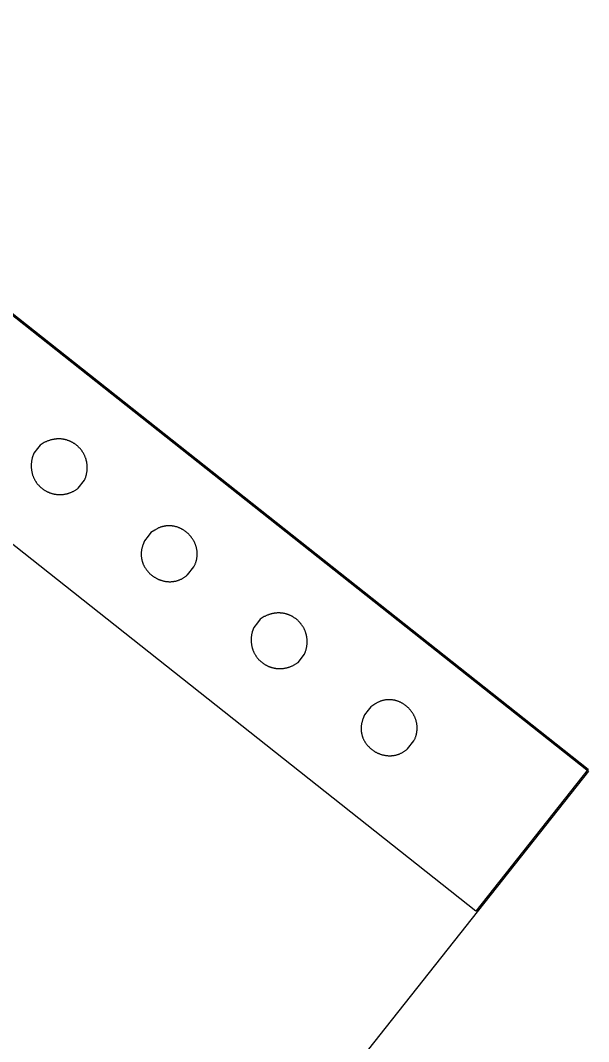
# Model space of a CAD drawing. Extents: x -438233 to -437334, y -1133133 to -1132623.
# Drawn here: x -438111.1865 to -438111.0647, y -1132984.7179 to -1132984.4989 of the extents above; entities that cross this region are included whole.
import ezdxf

# ---------------------------------------------------------------- set-up
doc = ezdxf.new("R2010")
doc.units = 0
doc.layers.add('MOBILIÁŘ', color=7, linetype='Continuous')
doc.layers.add('Vrstva 1', color=7, linetype='Continuous')

# ---------------------------------------------------------------- blocks, each defined once
blk = doc.blocks.new('A$C78B247C6')
at = {"layer": 'Vrstva 1'}
for points in [[(0, 0), (-2586.6, 0), (-2586.6, 2589.7), (0, 2589.7), (0, 0)], [(-385, 2589.7), (3.1, 2589.7), (3.1, 3.2), (-385, 3.2), (-385, 2589.7)], [(-190.9, 1355.4), (-203.6, 1355.4), (-213.2, 1352.1), (-214.5, 1351.5), (-215.8, 1350.9), (-217, 1350.3), (-218.3, 1349.6), (-219.5, 1348.9), (-220.7, 1348.2), (-221.8, 1347.5), (-223, 1346.8), (-224.1, 1346.1), (-225.2, 1345.3), (-226.3, 1344.6), (-227.3, 1343.8), (-228.4, 1343), (-229.4, 1342.2), (-230.4, 1341.4), (-231.3, 1340.5), (-232.3, 1339.7), (-233.2, 1338.8), (-234.1, 1337.9), (-235, 1337), (-235.8, 1336.1), (-236.6, 1335.2), (-237.4, 1334.2), (-238.2, 1333.3), (-239, 1332.4), (-239.7, 1331.4), (-240.4, 1330.4), (-241.1, 1329.4), (-241.8, 1328.4), (-242.4, 1327.4), (-243.1, 1326.4), (-243.7, 1325.4), (-244.3, 1324.3), (-244.8, 1323.3), (-245.4, 1322.3), (-245.9, 1321.2), (-246.4, 1320.1), (-246.8, 1319.1), (-247.3, 1318), (-247.7, 1316.9), (-248.1, 1315.8), (-248.5, 1314.7), (-248.9, 1313.6), (-249.2, 1312.5), (-249.5, 1311.4), (-249.8, 1310.3), (-250.1, 1309.1), (-250.4, 1308), (-250.6, 1306.9), (-250.8, 1305.8), (-251, 1304.6), (-251.2, 1303.5), (-251.3, 1302.4), (-251.5, 1301.2), (-251.6, 1300.1), (-251.6, 1298.9), (-251.7, 1297.8), (-251.7, 1296.6), (-251.8, 1295.5), (-251.8, 1294.3), (-251.7, 1293.2), (-251.7, 1292.1), (-251.6, 1290.9), (-251.5, 1289.8), (-251.4, 1288.6), (-251.3, 1287.5), (-251.2, 1286.4), (-251, 1285.2), (-250.8, 1284.1), (-250.6, 1283), (-250.4, 1281.8), (-250.1, 1280.7), (-249.8, 1279.6), (-249.5, 1278.5), (-249.2, 1277.4), (-248.9, 1276.3), (-248.5, 1275.2), (-248.1, 1274.1), (-247.7, 1273), (-247.3, 1272), (-246.9, 1270.9), (-246.4, 1269.8), (-245.9, 1268.8), (-245.4, 1267.7), (-244.9, 1266.7), (-244.4, 1265.7), (-243.8, 1264.6), (-243.2, 1263.6), (-242.6, 1262.6), (-242, 1261.6), (-241.4, 1260.7), (-240.7, 1259.7), (-240, 1258.7), (-239.3, 1257.8), (-238.6, 1256.8), (-237.8, 1255.9), (-237.1, 1255), (-236.3, 1254.1), (-235.5, 1253.2), (-234.7, 1252.3), (-233.8, 1251.5), (-233, 1250.6), (-232.1, 1249.8), (-231.2, 1249), (-230.3, 1248.2), (-229.3, 1247.4), (-228.3, 1246.6), (-227.4, 1245.8), (-226.4, 1245.1), (-225.3, 1244.4), (-224.3, 1243.7), (-223.2, 1243), (-222.2, 1242.3), (-221.1, 1241.6), (-219.9, 1241), (-218.8, 1240.4), (-217.6, 1239.8), (-216.5, 1239.2), (-215.3, 1238.6), (-214.1, 1238.1), (-212.8, 1237.5), (-211.6, 1237), (-210.3, 1236.5), (-209, 1236.1), (-207.7, 1235.6), (-206.4, 1235.2), (-205, 1234.8), (-203.6, 1234.4), (-181.3, 1234.4), (-179.9, 1234.8), (-178.6, 1235.2), (-177.3, 1235.6), (-176, 1236.1), (-174.7, 1236.5), (-173.4, 1237), (-172.1, 1237.5), (-170.9, 1238.1), (-169.7, 1238.6), (-168.5, 1239.2), (-167.3, 1239.8), (-166.2, 1240.4), (-165, 1241), (-163.9, 1241.6), (-162.8, 1242.3), (-161.7, 1243), (-160.7, 1243.7), (-159.6, 1244.4), (-158.6, 1245.1), (-157.6, 1245.8), (-156.6, 1246.6), (-155.7, 1247.4), (-154.7, 1248.2), (-153.8, 1249), (-152.9, 1249.8), (-152, 1250.6), (-151.2, 1251.5), (-150.3, 1252.3), (-149.5, 1253.2), (-148.7, 1254.1), (-147.9, 1255), (-147.1, 1255.9), (-146.4, 1256.8), (-145.7, 1257.8), (-145, 1258.7), (-144.3, 1259.7), (-143.6, 1260.7), (-143, 1261.6), (-142.4, 1262.6), (-141.8, 1263.6), (-141.2, 1264.6), (-140.6, 1265.7), (-140.1, 1266.7), (-139.6, 1267.7), (-139.1, 1268.8), (-138.6, 1269.8), (-138.1, 1270.9), (-137.7, 1272), (-137.3, 1273), (-136.9, 1274.1), (-136.5, 1275.2), (-136.1, 1276.3), (-135.8, 1277.4), (-135.5, 1278.5), (-135.2, 1279.6), (-134.9, 1280.7), (-134.7, 1281.8), (-134.4, 1283), (-134.2, 1284.1), (-134, 1285.2), (-133.8, 1286.4), (-133.7, 1287.5), (-133.6, 1288.6), (-133.5, 1289.8), (-133.4, 1290.9), (-133.3, 1292.1), (-133.3, 1293.2), (-133.2, 1294.3), (-133.2, 1295.5), (-133.3, 1296.6), (-133.3, 1297.8), (-133.4, 1298.9), (-133.5, 1300.1), (-133.6, 1301.2), (-133.7, 1302.4), (-133.8, 1303.5), (-134, 1304.6), (-134.2, 1305.8), (-134.4, 1306.9), (-134.6, 1308), (-134.9, 1309.1), (-135.2, 1310.3), (-135.5, 1311.4), (-135.8, 1312.5), (-136.1, 1313.6), (-136.5, 1314.7), (-136.9, 1315.8), (-137.3, 1316.9), (-137.7, 1318), (-138.2, 1319.1), (-138.6, 1320.1), (-139.1, 1321.2), (-139.7, 1322.3), (-140.2, 1323.3), (-140.8, 1324.3), (-141.3, 1325.4), (-141.9, 1326.4), (-142.6, 1327.4), (-143.2, 1328.4), (-143.9, 1329.4), (-144.6, 1330.4), (-145.3, 1331.4), (-146, 1332.4), (-146.8, 1333.3), (-147.6, 1334.2), (-148.4, 1335.2), (-149.2, 1336.1), (-150.1, 1337), (-150.9, 1337.9), (-151.8, 1338.8), (-152.7, 1339.7), (-153.7, 1340.5), (-154.6, 1341.4), (-155.6, 1342.2), (-156.6, 1343), (-157.7, 1343.8), (-158.7, 1344.6), (-159.8, 1345.3), (-160.9, 1346.1), (-162, 1346.8), (-163.2, 1347.5), (-164.3, 1348.2), (-165.5, 1348.9), (-166.7, 1349.6), (-168, 1350.3), (-169.2, 1350.9), (-170.5, 1351.5), (-171.8, 1352.1), (-181.3, 1355.4), (-190.9, 1355.4)], [(-190.9, 1053.1), (-203.7, 1053.1), (-213.2, 1049.9), (-214.5, 1049.4), (-215.8, 1048.9), (-217.1, 1048.4), (-218.3, 1047.9), (-219.5, 1047.4), (-220.7, 1046.8), (-221.9, 1046.2), (-223, 1045.6), (-224.1, 1044.9), (-225.2, 1044.3), (-226.3, 1043.6), (-227.4, 1042.9), (-228.4, 1042.2), (-229.4, 1041.4), (-230.4, 1040.7), (-231.4, 1039.9), (-232.3, 1039.1), (-233.2, 1038.3), (-234.1, 1037.5), (-235, 1036.6), (-235.8, 1035.8), (-236.7, 1034.9), (-237.5, 1034), (-238.2, 1033.1), (-239, 1032.2), (-239.7, 1031.3), (-240.5, 1030.3), (-241.2, 1029.4), (-241.8, 1028.4), (-242.5, 1027.4), (-243.1, 1026.4), (-243.7, 1025.4), (-244.3, 1024.4), (-244.9, 1023.4), (-245.4, 1022.3), (-245.9, 1021.3), (-246.4, 1020.2), (-246.9, 1019.1), (-247.3, 1018.1), (-247.8, 1017), (-248.2, 1015.9), (-248.5, 1014.8), (-248.9, 1013.7), (-249.3, 1012.5), (-249.6, 1011.4), (-249.9, 1010.3), (-250.1, 1009.2), (-250.4, 1008), (-250.6, 1006.9), (-250.8, 1005.7), (-251, 1004.6), (-251.2, 1003.4), (-251.4, 1002.3), (-251.5, 1001.1), (-251.6, 999.9), (-251.7, 998.8), (-251.7, 997.6), (-251.8, 996.4), (-251.8, 995.2), (-251.8, 994.1), (-251.8, 992.9), (-251.7, 991.7), (-251.7, 990.6), (-251.6, 989.4), (-251.5, 988.2), (-251.3, 987.1), (-251.2, 985.9), (-251, 984.7), (-250.8, 983.6), (-250.6, 982.4), (-250.4, 981.3), (-250.1, 980.1), (-249.9, 979), (-249.6, 977.9), (-249.2, 976.7), (-248.9, 975.6), (-248.6, 974.5), (-248.2, 973.4), (-247.8, 972.3), (-247.4, 971.2), (-246.9, 970.1), (-246.5, 969), (-246, 967.9), (-245.5, 966.9), (-245, 965.8), (-244.4, 964.8), (-243.8, 963.7), (-243.3, 962.7), (-242.7, 961.7), (-242, 960.7), (-241.4, 959.7), (-240.7, 958.8), (-240, 957.8), (-239.3, 956.8), (-238.6, 955.9), (-237.9, 955), (-237.1, 954.1), (-236.3, 953.2), (-235.5, 952.3), (-234.7, 951.5), (-233.9, 950.6), (-233, 949.8), (-232.1, 949), (-231.2, 948.2), (-230.3, 947.4), (-229.3, 946.6), (-228.4, 945.9), (-227.4, 945.2), (-226.4, 944.5), (-225.4, 943.8), (-224.3, 943.1), (-223.3, 942.5), (-222.2, 941.9), (-221.1, 941.3), (-220, 940.7), (-218.8, 940.1), (-217.7, 939.6), (-216.5, 939.1), (-215.3, 938.6), (-214.1, 938.2), (-212.8, 937.7), (-211.6, 937.3), (-210.3, 936.9), (-209, 936.5), (-207.7, 936.2), (-206.4, 935.9), (-205, 935.6), (-203.7, 935.3), (-181.4, 935.3), (-180, 935.6), (-178.7, 935.9), (-177.3, 936.2), (-176, 936.5), (-174.7, 936.9), (-173.5, 937.3), (-172.2, 937.7), (-171, 938.2), (-169.8, 938.6), (-168.6, 939.1), (-167.4, 939.6), (-166.2, 940.1), (-165.1, 940.7), (-164, 941.3), (-162.9, 941.9), (-161.8, 942.5), (-160.7, 943.1), (-159.7, 943.8), (-158.7, 944.5), (-157.7, 945.2), (-156.7, 945.9), (-155.7, 946.6), (-154.8, 947.4), (-153.8, 948.2), (-152.9, 949), (-152.1, 949.8), (-151.2, 950.6), (-150.3, 951.5), (-149.5, 952.3), (-148.7, 953.2), (-147.9, 954.1), (-147.2, 955), (-146.4, 955.9), (-145.7, 956.8), (-145, 957.8), (-144.3, 958.8), (-143.6, 959.7), (-143, 960.7), (-142.4, 961.7), (-141.8, 962.7), (-141.2, 963.7), (-140.6, 964.8), (-140.1, 965.8), (-139.6, 966.9), (-139.1, 967.9), (-138.6, 969), (-138.1, 970.1), (-137.7, 971.2), (-137.3, 972.3), (-136.9, 973.4), (-136.5, 974.5), (-136.1, 975.6), (-135.8, 976.7), (-135.5, 977.9), (-135.2, 979), (-134.9, 980.1), (-134.6, 981.3), (-134.4, 982.4), (-134.2, 983.6), (-134, 984.7), (-133.8, 985.9), (-133.7, 987.1), (-133.6, 988.2), (-133.5, 989.4), (-133.4, 990.6), (-133.3, 991.7), (-133.3, 992.9), (-133.2, 994.1), (-133.2, 995.2), (-133.3, 996.4), (-133.3, 997.6), (-133.4, 998.8), (-133.4, 999.9), (-133.5, 1001.1), (-133.7, 1002.3), (-133.8, 1003.4), (-134, 1004.6), (-134.2, 1005.7), (-134.4, 1006.9), (-134.6, 1008), (-134.9, 1009.2), (-135.2, 1010.3), (-135.5, 1011.4), (-135.8, 1012.5), (-136.1, 1013.7), (-136.5, 1014.8), (-136.9, 1015.9), (-137.3, 1017), (-137.7, 1018.1), (-138.2, 1019.1), (-138.6, 1020.2), (-139.1, 1021.3), (-139.6, 1022.3), (-140.2, 1023.4), (-140.7, 1024.4), (-141.3, 1025.4), (-141.9, 1026.4), (-142.6, 1027.4), (-143.2, 1028.4), (-143.9, 1029.4), (-144.6, 1030.3), (-145.3, 1031.3), (-146, 1032.2), (-146.8, 1033.1), (-147.6, 1034), (-148.4, 1034.9), (-149.2, 1035.8), (-150, 1036.6), (-150.9, 1037.5), (-151.8, 1038.3), (-152.7, 1039.1), (-153.7, 1039.9), (-154.6, 1040.7), (-155.6, 1041.4), (-156.6, 1042.2), (-157.7, 1042.9), (-158.7, 1043.6), (-159.8, 1044.3), (-160.9, 1044.9), (-162, 1045.6), (-163.2, 1046.2), (-164.3, 1046.8), (-165.5, 1047.4), (-166.7, 1047.9), (-168, 1048.4), (-169.2, 1048.9), (-170.5, 1049.4), (-171.8, 1049.9), (-181.4, 1053.1), (-190.9, 1053.1)], [(-190.9, 754), (-203.6, 754), (-213.2, 750.8), (-214.5, 750.2), (-215.8, 749.6), (-217, 749), (-218.3, 748.4), (-219.5, 747.7), (-220.7, 747), (-221.8, 746.3), (-223, 745.6), (-224.1, 744.8), (-225.2, 744.1), (-226.3, 743.3), (-227.3, 742.5), (-228.4, 741.7), (-229.4, 740.9), (-230.4, 740.1), (-231.3, 739.2), (-232.3, 738.4), (-233.2, 737.5), (-234.1, 736.6), (-235, 735.7), (-235.8, 734.8), (-236.6, 733.9), (-237.4, 733), (-238.2, 732), (-239, 731.1), (-239.7, 730.1), (-240.4, 729.1), (-241.1, 728.1), (-241.8, 727.2), (-242.4, 726.1), (-243.1, 725.1), (-243.7, 724.1), (-244.3, 723.1), (-244.8, 722), (-245.4, 721), (-245.9, 719.9), (-246.4, 718.9), (-246.8, 717.8), (-247.3, 716.7), (-247.7, 715.6), (-248.1, 714.5), (-248.5, 713.4), (-248.9, 712.3), (-249.2, 711.2), (-249.5, 710.1), (-249.8, 709), (-250.1, 707.9), (-250.4, 706.7), (-250.6, 705.6), (-250.8, 704.5), (-251, 703.3), (-251.2, 702.2), (-251.3, 701.1), (-251.5, 699.9), (-251.6, 698.8), (-251.6, 697.6), (-251.7, 696.5), (-251.7, 695.3), (-251.8, 694.2), (-251.8, 693.1), (-251.7, 691.9), (-251.7, 690.8), (-251.6, 689.6), (-251.5, 688.5), (-251.4, 687.3), (-251.3, 686.2), (-251.2, 685.1), (-251, 683.9), (-250.8, 682.8), (-250.6, 681.7), (-250.4, 680.6), (-250.1, 679.4), (-249.8, 678.3), (-249.5, 677.2), (-249.2, 676.1), (-248.9, 675), (-248.5, 673.9), (-248.1, 672.8), (-247.7, 671.7), (-247.3, 670.7), (-246.9, 669.6), (-246.4, 668.5), (-245.9, 667.5), (-245.4, 666.4), (-244.9, 665.4), (-244.4, 664.4), (-243.8, 663.3), (-243.2, 662.3), (-242.6, 661.3), (-242, 660.3), (-241.4, 659.4), (-240.7, 658.4), (-240, 657.4), (-239.3, 656.5), (-238.6, 655.5), (-237.8, 654.6), (-237.1, 653.7), (-236.3, 652.8), (-235.5, 651.9), (-234.7, 651), (-233.8, 650.2), (-233, 649.3), (-232.1, 648.5), (-231.2, 647.7), (-230.3, 646.9), (-229.3, 646.1), (-228.3, 645.3), (-227.4, 644.5), (-226.4, 643.8), (-225.3, 643.1), (-224.3, 642.4), (-223.2, 641.7), (-222.2, 641), (-221.1, 640.3), (-219.9, 639.7), (-218.8, 639.1), (-217.6, 638.5), (-216.5, 637.9), (-215.3, 637.3), (-214.1, 636.8), (-212.8, 636.2), (-211.6, 635.7), (-210.3, 635.3), (-209, 634.8), (-207.7, 634.3), (-206.4, 633.9), (-205, 633.5), (-203.6, 633.1), (-181.3, 633.1), (-179.9, 633.5), (-178.6, 633.9), (-177.3, 634.3), (-176, 634.8), (-174.7, 635.3), (-173.4, 635.7), (-172.1, 636.2), (-170.9, 636.8), (-169.7, 637.3), (-168.5, 637.9), (-167.3, 638.5), (-166.2, 639.1), (-165, 639.7), (-163.9, 640.3), (-162.8, 641), (-161.7, 641.7), (-160.7, 642.4), (-159.6, 643.1), (-158.6, 643.8), (-157.6, 644.5), (-156.6, 645.3), (-155.7, 646.1), (-154.7, 646.9), (-153.8, 647.7), (-152.9, 648.5), (-152, 649.3), (-151.2, 650.2), (-150.3, 651), (-149.5, 651.9), (-148.7, 652.8), (-147.9, 653.7), (-147.1, 654.6), (-146.4, 655.5), (-145.7, 656.5), (-145, 657.4), (-144.3, 658.4), (-143.6, 659.4), (-143, 660.3), (-142.4, 661.3), (-141.8, 662.3), (-141.2, 663.3), (-140.6, 664.4), (-140.1, 665.4), (-139.6, 666.4), (-139.1, 667.5), (-138.6, 668.5), (-138.1, 669.6), (-137.7, 670.7), (-137.3, 671.7), (-136.9, 672.8), (-136.5, 673.9), (-136.1, 675), (-135.8, 676.1), (-135.5, 677.2), (-135.2, 678.3), (-134.9, 679.4), (-134.7, 680.6), (-134.4, 681.7), (-134.2, 682.8), (-134, 683.9), (-133.8, 685.1), (-133.7, 686.2), (-133.6, 687.3), (-133.5, 688.5), (-133.4, 689.6), (-133.3, 690.8), (-133.3, 691.9), (-133.2, 693.1), (-133.2, 694.2), (-133.3, 695.3), (-133.3, 696.5), (-133.4, 697.6), (-133.5, 698.8), (-133.6, 699.9), (-133.7, 701.1), (-133.8, 702.2), (-134, 703.3), (-134.2, 704.5), (-134.4, 705.6), (-134.6, 706.7), (-134.9, 707.9), (-135.2, 709), (-135.5, 710.1), (-135.8, 711.2), (-136.1, 712.3), (-136.5, 713.4), (-136.9, 714.5), (-137.3, 715.6), (-137.7, 716.7), (-138.2, 717.8), (-138.6, 718.9), (-139.1, 719.9), (-139.7, 721), (-140.2, 722), (-140.8, 723.1), (-141.3, 724.1), (-141.9, 725.1), (-142.6, 726.1), (-143.2, 727.2), (-143.9, 728.1), (-144.6, 729.1), (-145.3, 730.1), (-146, 731.1), (-146.8, 732), (-147.6, 733), (-148.4, 733.9), (-149.2, 734.8), (-150.1, 735.7), (-150.9, 736.6), (-151.8, 737.5), (-152.7, 738.4), (-153.7, 739.2), (-154.6, 740.1), (-155.6, 740.9), (-156.6, 741.7), (-157.7, 742.5), (-158.7, 743.3), (-159.8, 744.1), (-160.9, 744.8), (-162, 745.6), (-163.2, 746.3), (-164.3, 747), (-165.5, 747.7), (-166.7, 748.4), (-168, 749), (-169.2, 749.6), (-170.5, 750.2), (-171.8, 750.8), (-181.3, 754), (-190.9, 754)], [(-190.9, 451.8), (-203.6, 451.8), (-213.2, 448.5), (-214.5, 448.1), (-215.8, 447.6), (-217.1, 447.1), (-218.3, 446.6), (-219.6, 446), (-220.8, 445.5), (-222, 444.9), (-223.1, 444.3), (-224.2, 443.6), (-225.4, 443), (-226.4, 442.3), (-227.5, 441.6), (-228.6, 440.9), (-229.6, 440.2), (-230.6, 439.4), (-231.5, 438.7), (-232.5, 437.9), (-233.4, 437.1), (-234.3, 436.2), (-235.2, 435.4), (-236, 434.5), (-236.9, 433.7), (-237.7, 432.8), (-238.5, 431.9), (-239.2, 431), (-240, 430), (-240.7, 429.1), (-241.4, 428.2), (-242.1, 427.2), (-242.7, 426.2), (-243.4, 425.2), (-244, 424.2), (-244.5, 423.2), (-245.1, 422.2), (-245.7, 421.1), (-246.2, 420.1), (-246.7, 419), (-247.1, 417.9), (-247.6, 416.9), (-248, 415.8), (-248.4, 414.7), (-248.8, 413.6), (-249.2, 412.5), (-249.5, 411.4), (-249.8, 410.2), (-250.1, 409.1), (-250.4, 408), (-250.6, 406.8), (-250.9, 405.7), (-251.1, 404.5), (-251.3, 403.4), (-251.4, 402.2), (-251.6, 401.1), (-251.7, 399.9), (-251.8, 398.7), (-251.9, 397.6), (-251.9, 396.4), (-252, 395.2), (-252, 394), (-252, 392.9), (-252, 391.7), (-251.9, 390.5), (-251.8, 389.4), (-251.7, 388.2), (-251.6, 387), (-251.5, 385.9), (-251.3, 384.7), (-251.2, 383.5), (-251, 382.4), (-250.7, 381.2), (-250.5, 380.1), (-250.3, 378.9), (-250, 377.8), (-249.7, 376.6), (-249.3, 375.5), (-249, 374.4), (-248.6, 373.3), (-248.3, 372.1), (-247.9, 371), (-247.4, 369.9), (-247, 368.8), (-246.5, 367.8), (-246, 366.7), (-245.5, 365.6), (-245, 364.6), (-244.4, 363.5), (-243.9, 362.5), (-243.3, 361.5), (-242.7, 360.5), (-242, 359.5), (-241.4, 358.5), (-240.7, 357.5), (-240, 356.5), (-239.3, 355.6), (-238.6, 354.7), (-237.9, 353.7), (-237.1, 352.8), (-236.3, 351.9), (-235.5, 351.1), (-234.7, 350.2), (-233.8, 349.3), (-232.9, 348.5), (-232.1, 347.7), (-231.2, 346.9), (-230.2, 346.1), (-229.3, 345.4), (-228.3, 344.6), (-227.3, 343.9), (-226.3, 343.2), (-225.3, 342.5), (-224.3, 341.9), (-223.2, 341.2), (-222.1, 340.6), (-221, 340), (-219.9, 339.4), (-218.8, 338.9), (-217.6, 338.3), (-216.4, 337.8), (-215.2, 337.3), (-214, 336.9), (-212.8, 336.4), (-211.5, 336), (-210.3, 335.6), (-209, 335.2), (-207.7, 334.9), (-206.3, 334.6), (-205, 334.3), (-203.6, 334), (-181.3, 334), (-180, 334.3), (-178.6, 334.6), (-177.3, 334.9), (-176, 335.2), (-174.7, 335.6), (-173.4, 336), (-172.2, 336.4), (-170.9, 336.9), (-169.7, 337.3), (-168.5, 337.8), (-167.4, 338.3), (-166.2, 338.9), (-165.1, 339.4), (-163.9, 340), (-162.8, 340.6), (-161.8, 341.2), (-160.7, 341.9), (-159.7, 342.5), (-158.6, 343.2), (-157.6, 343.9), (-156.7, 344.6), (-155.7, 345.4), (-154.7, 346.1), (-153.8, 346.9), (-152.9, 347.7), (-152, 348.5), (-151.2, 349.3), (-150.3, 350.2), (-149.5, 351.1), (-148.7, 351.9), (-147.9, 352.8), (-147.1, 353.7), (-146.4, 354.7), (-145.7, 355.6), (-144.9, 356.5), (-144.3, 357.5), (-143.6, 358.5), (-142.9, 359.5), (-142.3, 360.5), (-141.7, 361.5), (-141.1, 362.5), (-140.5, 363.5), (-140, 364.6), (-139.5, 365.6), (-139, 366.7), (-138.5, 367.8), (-138, 368.8), (-137.6, 369.9), (-137.1, 371), (-136.7, 372.1), (-136.4, 373.3), (-136, 374.4), (-135.7, 375.5), (-135.3, 376.6), (-135, 377.8), (-134.8, 378.9), (-134.5, 380.1), (-134.3, 381.2), (-134, 382.4), (-133.8, 383.5), (-133.7, 384.7), (-133.5, 385.9), (-133.4, 387), (-133.3, 388.2), (-133.2, 389.4), (-133.1, 390.5), (-133.1, 391.7), (-133, 392.9), (-133, 394), (-133, 395.2), (-133.1, 396.4), (-133.1, 397.6), (-133.2, 398.7), (-133.3, 399.9), (-133.4, 401.1), (-133.6, 402.2), (-133.7, 403.4), (-133.9, 404.5), (-134.1, 405.7), (-134.4, 406.8), (-134.6, 408), (-134.9, 409.1), (-135.2, 410.2), (-135.5, 411.4), (-135.8, 412.5), (-136.2, 413.6), (-136.6, 414.7), (-137, 415.8), (-137.4, 416.9), (-137.9, 417.9), (-138.3, 419), (-138.8, 420.1), (-139.4, 421.1), (-139.9, 422.2), (-140.5, 423.2), (-141, 424.2), (-141.7, 425.2), (-142.3, 426.2), (-142.9, 427.2), (-143.6, 428.2), (-144.3, 429.1), (-145, 430), (-145.8, 431), (-146.5, 431.9), (-147.3, 432.8), (-148.1, 433.7), (-149, 434.5), (-149.8, 435.4), (-150.7, 436.2), (-151.6, 437.1), (-152.5, 437.9), (-153.5, 438.7), (-154.4, 439.4), (-155.4, 440.2), (-156.5, 440.9), (-157.5, 441.6), (-158.6, 442.3), (-159.7, 443), (-160.8, 443.6), (-161.9, 444.3), (-163.1, 444.9), (-164.2, 445.5), (-165.4, 446), (-166.7, 446.6), (-167.9, 447.1), (-169.2, 447.6), (-170.5, 448.1), (-171.8, 448.5), (-181.3, 451.8), (-190.9, 451.8)]]:
    blk.add_lwpolyline(points, dxfattribs=at)
blk = doc.blocks.new('A$C5EF80950')
at = {"layer": 'MOBILIÁŘ', "xscale": 0.001, "yscale": 0.0010000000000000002, "rotation": 31.523388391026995}
blk.add_blockref('A$C78B247C6', (3.5589, 1.3524), dxfattribs=at)

msp = doc.modelspace()

# ---------------------------------------------------------------- block references
at = {"layer": 'MOBILIÁŘ', "xscale": 0.09999999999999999, "yscale": 0.1, "rotation": 20.113716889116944}
msp.add_blockref('A$C5EF80950', (-438111.35241, -1132984.90927), dxfattribs=at)

doc.saveas('drawing.dxf')
